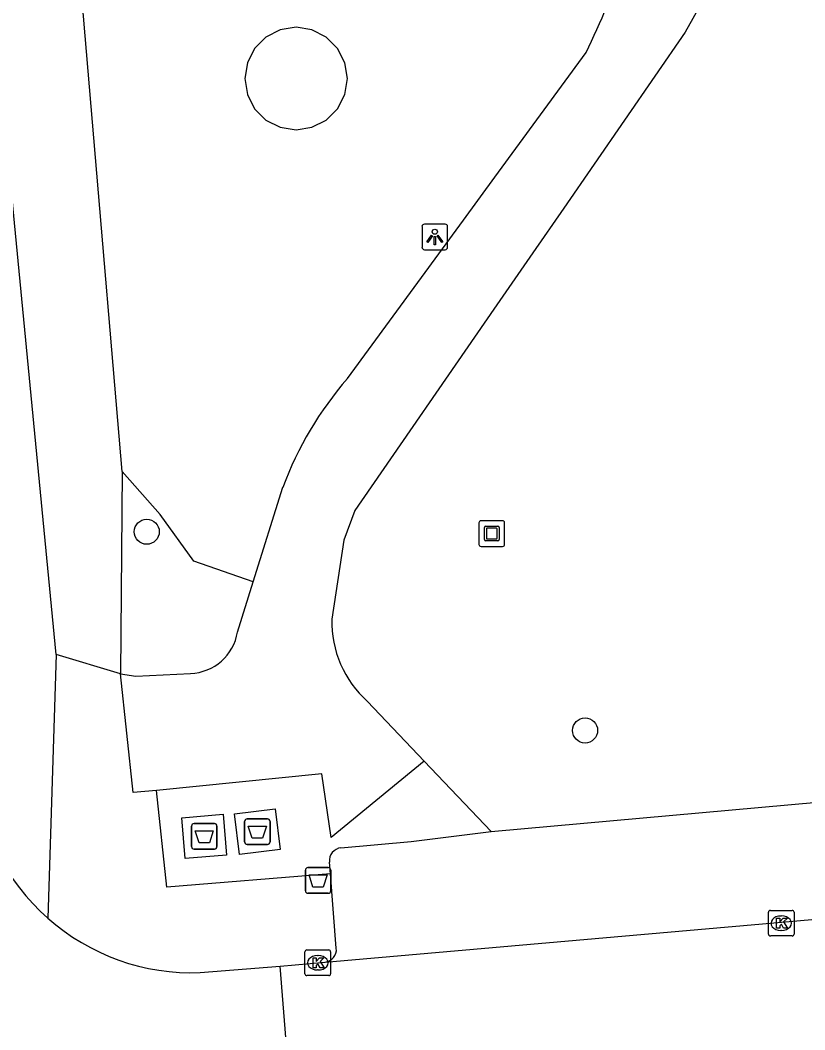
# Model space of a CAD drawing. Extents: x 162990 to 165007, y 383433 to 384336.
# Drawn here: x 164326.35 to 164356.96, y 383896.69 to 383936.07 of the extents above; entities that cross this region are included whole.
import ezdxf

# ---------------------------------------------------------------- set-up
doc = ezdxf.new("R2010")
doc.units = 0
for name, color, linetype in [('IMGEO_Afval_apart_plaats', 7, 'Continuous'), ('IMGEO_Afvalbak', 7, 'Continuous'), ('IMGEO_Boom', 7, 'Continuous'), ('IMGEO_Groenvoorziening', 7, 'Continuous'), ('IMGEO_Kolk', 7, 'Continuous'), ('IMGEO_Kunstobject', 7, 'Continuous'), ('IMGEO_Lichtpunt', 7, 'Continuous'), ('IMGEO_Parkeervlak_open', 7, 'Continuous'), ('IMGEO_Rijbaan_lokaal_open', 7, 'Continuous'), ('IMGEO_Voetpad_gesloten', 7, 'Continuous'), ('IMGEO_Voetpad_open', 7, 'Continuous')]:
    doc.layers.add(name, color=color, linetype=linetype)

msp = doc.modelspace()

# ---------------------------------------------------------------- linework, layer by layer
at = {"layer": 'IMGEO_Afval_apart_plaats'}
for p, q in [((164333.036, 383903.833), (164333.036, 383904.633)), ((164333.036, 383904.633), (164333.036, 383903.833)), ((164333.136, 383904.733), (164333.926, 383904.733)), ((164333.926, 383904.733), (164333.136, 383904.733)), ((164334.026, 383904.633), (164334.026, 383903.833)), ((164334.026, 383903.833), (164334.026, 383904.633)), ((164335.108, 383904.015), (164335.108, 383904.815)), ((164335.108, 383904.815), (164335.108, 383904.015)), ((164335.208, 383904.915), (164335.998, 383904.915)), ((164335.998, 383904.915), (164335.208, 383904.915)), ((164336.098, 383904.815), (164336.098, 383904.015)), ((164336.098, 383904.015), (164336.098, 383904.815)), ((164335.998, 383903.915), (164335.208, 383903.915)), ((164335.208, 383903.915), (164335.998, 383903.915)), ((164333.926, 383903.733), (164333.136, 383903.733)), ((164333.136, 383903.733), (164333.926, 383903.733))]:
    msp.add_line(p, q, dxfattribs=at)
for points in [[(164335.251, 383904.629), (164335.955, 383904.629), (164335.806, 383904.159), (164335.4, 383904.159), (164335.251, 383904.629)], [(164333.179, 383904.447), (164333.883, 383904.447), (164333.734, 383903.977), (164333.328, 383903.977), (164333.179, 383904.447)]]:
    msp.add_lwpolyline(points, dxfattribs=at)
for centre, start, end in [((164333.136, 383904.633), 90, 180), ((164333.136, 383904.633), 90, 180), ((164333.926, 383904.633), 0, 90), ((164333.926, 383904.633), 360, 90), ((164335.208, 383904.815), 90, 180), ((164335.208, 383904.815), 90, 180), ((164335.998, 383904.815), 0, 90), ((164335.998, 383904.815), 360, 90), ((164333.136, 383903.833), 180, 270), ((164333.136, 383903.833), 180, 270), ((164333.926, 383903.833), 270, 0), ((164333.926, 383903.833), 270, 0), ((164335.208, 383904.015), 180, 270), ((164335.208, 383904.015), 180, 270), ((164335.998, 383904.015), 270, 0), ((164335.998, 383904.015), 270, 0)]:
    msp.add_arc(centre, 0.1, start, end, dxfattribs=at)
at = {"layer": 'IMGEO_Afvalbak'}
for p, q in [((164337.578, 383903.014), (164338.368, 383903.014)), ((164338.368, 383903.014), (164337.578, 383903.014)), ((164337.478, 383902.114), (164337.478, 383902.914)), ((164337.478, 383902.914), (164337.478, 383902.114)), ((164338.468, 383902.914), (164338.468, 383902.114)), ((164338.468, 383902.114), (164338.468, 383902.914)), ((164338.368, 383902.014), (164337.578, 383902.014)), ((164337.578, 383902.014), (164338.368, 383902.014))]:
    msp.add_line(p, q, dxfattribs=at)
msp.add_lwpolyline([(164337.621, 383902.728), (164338.325, 383902.728), (164338.176, 383902.258), (164337.77, 383902.258), (164337.621, 383902.728)], dxfattribs=at)
for centre, start, end in [((164337.578, 383902.914), 90, 180), ((164337.578, 383902.914), 90, 180), ((164338.368, 383902.914), 0, 90), ((164338.368, 383902.914), 360, 90), ((164337.578, 383902.114), 180, 270), ((164337.578, 383902.114), 180, 270), ((164338.368, 383902.114), 270, 0), ((164338.368, 383902.114), 270, 0)]:
    msp.add_arc(centre, 0.1, start, end, dxfattribs=at)
at = {"layer": 'IMGEO_Boom'}
for centre in [(164331.29, 383916.114), (164348.391, 383908.364)]:
    msp.add_circle(centre, 0.489, dxfattribs=at)
at = {"layer": 'IMGEO_Groenvoorziening'}
for points in [[(164330.332, 383918.462), (164328.011, 383945.728)], [(164339.117, 383933.791), (164339.019, 383934.409), (164338.735, 383934.967), (164338.293, 383935.409), (164337.735, 383935.693), (164337.117, 383935.791), (164336.499, 383935.693), (164335.941, 383935.409), (164335.499, 383934.967), (164335.215, 383934.409), (164335.117, 383933.791), (164335.215, 383933.173), (164335.499, 383932.615), (164335.941, 383932.173), (164336.499, 383931.889), (164337.117, 383931.791), (164337.735, 383931.889), (164338.293, 383932.173), (164338.735, 383932.615), (164339.019, 383933.173), (164339.117, 383933.791)], [(164330.332, 383918.462), (164330.26, 383910.571)], [(164335.443, 383914.16), (164333.131, 383914.973), (164331.811, 383916.782), (164330.332, 383918.462)]]:
    msp.add_lwpolyline(points, dxfattribs=at)
at = {"layer": 'IMGEO_Kolk'}
for p, q in [((164355.544, 383900.422), (164355.544, 383901.274)), ((164355.619, 383901.348), (164356.471, 383901.348)), ((164356.032, 383901.128), (164356.057, 383901.128)), ((164356.545, 383901.274), (164356.545, 383900.422)), ((164356.471, 383900.348), (164355.619, 383900.348)), ((164356.055, 383900.568), (164356.03, 383900.568)), ((164337.461, 383898.876), (164337.461, 383899.728)), ((164337.536, 383899.802), (164338.388, 383899.802)), ((164337.949, 383899.582), (164337.974, 383899.582)), ((164338.462, 383899.728), (164338.462, 383898.876)), ((164338.388, 383898.802), (164337.536, 383898.802)), ((164337.972, 383899.022), (164337.947, 383899.022))]:
    msp.add_line(p, q, dxfattribs=at)
for points in [[(164355.544, 383900.422), (164355.544, 383901.274)], [(164355.619, 383901.348), (164356.471, 383901.348)], [(164355.865, 383901.048), (164355.988, 383901.048), (164355.988, 383900.897), (164356.118, 383901.048), (164356.282, 383901.048), (164356.136, 383900.897), (164356.289, 383900.648), (164356.137, 383900.648), (164356.052, 383900.812), (164355.988, 383900.745), (164355.988, 383900.648), (164355.865, 383900.648), (164355.865, 383901.048)], [(164356.545, 383901.274), (164356.545, 383900.422)], [(164356.471, 383900.348), (164355.619, 383900.348)], [(164337.461, 383898.876), (164337.461, 383899.728)], [(164337.536, 383899.802), (164338.388, 383899.802)], [(164337.782, 383899.502), (164337.905, 383899.502), (164337.905, 383899.351), (164338.035, 383899.502), (164338.199, 383899.502), (164338.053, 383899.351), (164338.206, 383899.102), (164338.054, 383899.102), (164337.969, 383899.266), (164337.905, 383899.199), (164337.905, 383899.102), (164337.782, 383899.102), (164337.782, 383899.502)], [(164338.462, 383899.728), (164338.462, 383898.876)], [(164338.388, 383898.802), (164337.536, 383898.802)]]:
    msp.add_lwpolyline(points, dxfattribs=at)
for centre, start, end in [((164355.621, 383901.272), 91.552, 178.448), ((164355.621, 383901.272), 91.552, 178.448), ((164356.469, 383901.272), 1.552, 88.448), ((164356.469, 383901.272), 1.552, 88.448), ((164355.621, 383900.424), 181.552, 268.448), ((164355.621, 383900.424), 181.552, 268.448), ((164356.469, 383900.424), 271.552, 358.448), ((164356.469, 383900.424), 271.552, 358.448), ((164337.538, 383899.726), 91.552, 178.448), ((164337.538, 383899.726), 91.552, 178.448), ((164338.386, 383899.726), 1.552, 88.448), ((164338.386, 383899.726), 1.552, 88.448), ((164337.538, 383898.878), 181.552, 268.448), ((164337.538, 383898.878), 181.552, 268.448), ((164338.386, 383898.878), 271.552, 358.448), ((164338.386, 383898.878), 271.552, 358.448)]:
    msp.add_arc(centre, 0.0765, start, end, dxfattribs=at)
for centre, major_axis, ratio, start_param, end_param in [((164356.031, 383900.848), (-0.387, 0.002), 0.722429, 4.712389, 7.853982), ((164356.056, 383900.848), (-0.39, 0.002), 0.717154, 1.570796, 4.712389), ((164337.948, 383899.302), (-0.387, 0.002), 0.722429, 4.712389, 7.853982), ((164337.973, 383899.302), (-0.39, 0.002), 0.717154, 1.570796, 4.712389)]:
    msp.add_ellipse(centre, major_axis=major_axis, ratio=ratio, start_param=start_param, end_param=end_param, dxfattribs=at)
at = {"layer": 'IMGEO_Kunstobject'}
for p, q in [((164344.248, 383916.46), (164344.248, 383915.619)), ((164344.248, 383916.46), (164344.248, 383915.619)), ((164345.164, 383916.544), (164344.323, 383916.544)), ((164345.164, 383916.544), (164344.323, 383916.544)), ((164345.248, 383915.628), (164345.248, 383916.469)), ((164345.248, 383915.628), (164345.248, 383916.469)), ((164344.462, 383915.808), (164344.462, 383916.282)), ((164344.512, 383916.332), (164344.986, 383916.332)), ((164344.542, 383916.232), (164344.542, 383915.858)), ((164344.936, 383916.252), (164344.562, 383916.252)), ((164344.956, 383915.858), (164344.956, 383916.232)), ((164345.036, 383916.282), (164345.036, 383915.808)), ((164344.986, 383915.758), (164344.512, 383915.758)), ((164344.562, 383915.838), (164344.936, 383915.838)), ((164344.332, 383915.544), (164345.173, 383915.544)), ((164344.332, 383915.544), (164345.173, 383915.544))]:
    msp.add_line(p, q, dxfattribs=at)
for centre, radius, start, end in [((164344.326, 383916.466), 0.0779, 92.4484, 184.2845), ((164344.326, 383916.466), 0.0779, 92.4484, 184.2845), ((164345.17, 383916.466), 0.0779, 2.4484, 94.2845), ((164345.17, 383916.466), 0.0779, 2.4484, 94.2845), ((164344.512, 383916.282), 0.05, 90, 180), ((164344.562, 383916.232), 0.02, 90, 180), ((164344.936, 383916.232), 0.02, 360, 90), ((164344.986, 383916.282), 0.05, 360, 90), ((164344.326, 383915.622), 0.0779, 182.4484, 274.2845), ((164344.326, 383915.622), 0.0779, 182.4484, 274.2845), ((164344.512, 383915.808), 0.05, 180, 270), ((164344.562, 383915.858), 0.02, 180, 270), ((164344.936, 383915.858), 0.02, 270, 0), ((164344.986, 383915.808), 0.05, 270, 0), ((164345.17, 383915.622), 0.0779, 272.4484, 4.2845), ((164345.17, 383915.622), 0.0779, 272.4484, 4.2845)]:
    msp.add_arc(centre, radius, start, end, dxfattribs=at)
at = {"layer": 'IMGEO_Lichtpunt'}
for p, q in [((164342.028, 383928.017), (164342.028, 383927.21)), ((164342.028, 383928.017), (164342.028, 383927.21)), ((164342.93, 383928.112), (164342.122, 383928.112)), ((164342.93, 383928.112), (164342.122, 383928.112)), ((164343.024, 383927.21), (164343.024, 383928.017)), ((164343.024, 383927.21), (164343.024, 383928.017)), ((164342.122, 383927.116), (164342.93, 383927.116)), ((164342.122, 383927.116), (164342.93, 383927.116))]:
    msp.add_line(p, q, dxfattribs=at)
for points in [[(164342.402, 383927.681), (164342.441, 383927.653), (164342.253, 383927.391), (164342.215, 383927.418), (164342.402, 383927.681)], [(164342.504, 383927.633), (164342.551, 383927.633), (164342.551, 383927.311), (164342.504, 383927.311), (164342.504, 383927.633)], [(164342.614, 383927.653), (164342.652, 383927.68), (164342.839, 383927.418), (164342.8, 383927.39), (164342.614, 383927.653)]]:
    msp.add_lwpolyline(points, dxfattribs=at)
msp.add_circle((164342.527, 383927.815), 0.0994, dxfattribs=at)
for centre, start, end in [((164342.122, 383928.017), 90, 180), ((164342.122, 383928.017), 90, 180), ((164342.93, 383928.017), 0, 90), ((164342.93, 383928.017), 0, 90), ((164342.122, 383927.21), 180, 270), ((164342.122, 383927.21), 180, 270), ((164342.93, 383927.21), 270, 0), ((164342.93, 383927.21), 270, 360)]:
    msp.add_arc(centre, 0.0946, start, end, dxfattribs=at)
at = {"layer": 'IMGEO_Parkeervlak_open'}
msp.add_lwpolyline([(164344.727, 383904.42), (164357.601, 383905.58)], dxfattribs=at)
at = {"layer": 'IMGEO_Rijbaan_lokaal_open'}
for points in [[(164338.248, 383899.327), (164377.124, 383902.73)], [(164333.379, 383898.92), (164336.488, 383899.172)], [(164336.488, 383899.172), (164338.248, 383899.327)], [(164336.891, 383894.109), (164336.488, 383899.172)]]:
    msp.add_lwpolyline(points, dxfattribs=at)
for centre, radius, start, end in [((164333.055, 383907.406), 8.495, 184.8175, 228.4991), ((164333.048, 383907.397), 8.483, 228.4924, 272.2353)]:
    msp.add_arc(centre, radius, start, end, dxfattribs=at)
at = {"layer": 'IMGEO_Voetpad_gesloten'}
for points in [[(164354.167, 383939.593), (164353.38, 383937.533), (164352.298, 383935.602), (164347.559, 383928.741), (164346.355, 383926.997), (164344.83, 383924.79), (164339.408, 383916.94), (164338.976, 383915.791), (164338.509, 383912.703)], [(164339.12, 383922.089), (164343.646, 383928.271), (164344.874, 383929.949), (164348.427, 383934.802)], [(164335.443, 383914.16), (164336.601, 383917.847)], [(164334.829, 383912.203), (164335.443, 383914.16)], [(164330.26, 383910.571), (164330.858, 383910.488), (164332.997, 383910.586)], [(164331.663, 383906.025), (164330.754, 383905.939), (164330.26, 383910.571)], [(164339.902, 383909.5), (164342.115, 383907.17)], [(164342.115, 383907.17), (164338.479, 383904.192), (164338.122, 383906.672), (164331.663, 383906.025)], [(164332.794, 383903.367), (164332.658, 383904.961), (164334.267, 383905.099), (164334.403, 383903.505), (164332.794, 383903.367)], [(164334.912, 383903.52), (164334.708, 383905.106), (164336.294, 383905.31), (164336.497, 383903.724), (164334.912, 383903.52)]]:
    msp.add_lwpolyline(points, dxfattribs=at)
for centre, radius, start, end in [((164321, 383948.219), 30.533, 333.9323, 348.8924), ((164349.457, 383913.081), 13.711, 138.9327, 159.6616), ((164342.666, 383912.607), 4.159, 178.6731, 228.3358), ((164332.923, 383912.517), 1.932, 272.2067, 350.6592)]:
    msp.add_arc(centre, radius, start, end, dxfattribs=at)
at = {"layer": 'IMGEO_Voetpad_open'}
for points in [[(164327.756, 383911.333), (164324.426, 383945.686), (164324.495, 383946.823), (164323.097, 383963.106)], [(164327.756, 383911.333), (164327.426, 383901.044)], [(164330.26, 383910.571), (164327.756, 383911.333)], [(164344.727, 383904.42), (164342.115, 383907.17)], [(164338.453, 383902.777), (164332.079, 383902.255), (164331.663, 383906.025)], [(164338.863, 383903.791), (164341.606, 383904.036), (164344.727, 383904.42)], [(164338.453, 383902.777), (164338.417, 383903.232)], [(164338.685, 383899.869), (164338.453, 383902.777)]]:
    msp.add_lwpolyline(points, dxfattribs=at)
for centre, radius, start, end in [((164338.933, 383903.278), 0.518, 97.7176, 185.1129), ((164338.193, 383899.818), 0.495, 276.3756, 5.8678)]:
    msp.add_arc(centre, radius, start, end, dxfattribs=at)

doc.saveas('drawing.dxf')
